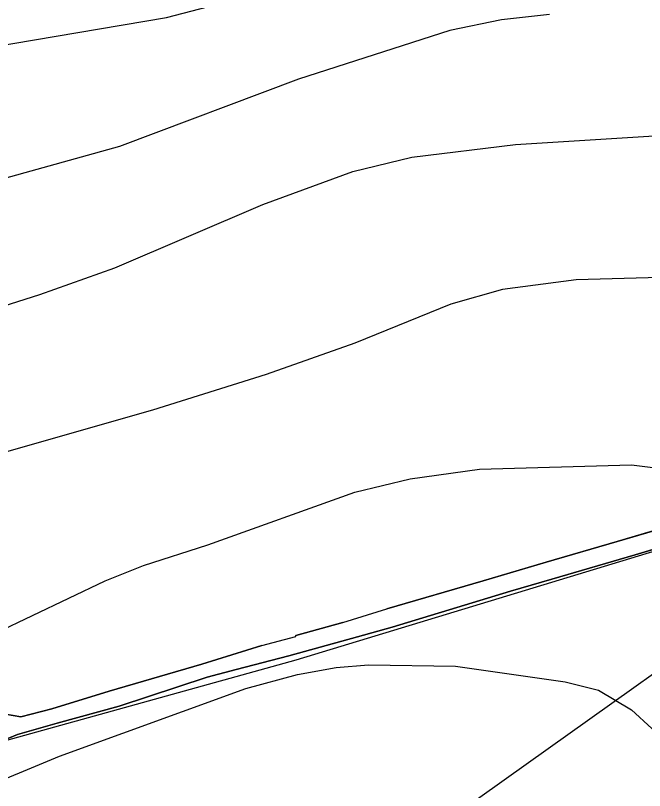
# Model space of a CAD drawing. Extents: x -662620 to -656370, y -1067090 to -1062990.
# Drawn here: x -658438.7 to -658244, y -1065447 to -1065207 of the extents above; entities that cross this region are included whole.
import ezdxf

# ---------------------------------------------------------------- set-up
doc = ezdxf.new("R2010")
doc.units = 0
for name, color, linetype in [('Agrotechnicka_opatreni_hrazkovani_a_dulkovani__mulcovani', 7, 'Continuous'), ('ELEK__VEDENÍ_VN_-_NADZEMNÍ', 7, 'Continuous'), ('OBVOD_PÚ', 7, 'Continuous'), ('ORNÁ_PŮDA_-_STÁVAJÍCÍ', 7, 'Continuous'), ('OSTATNÍ_PLOCHA_-_STÁVAJÍCÍ', 7, 'Continuous'), ('VRSTEVNICE_ZDŮRAZNĚNÁ', 7, 'Continuous'), ('VRSTEVNICE_ZÁKLADNÍ', 7, 'Continuous')]:
    doc.layers.add(name, color=color, linetype=linetype)

msp = doc.modelspace()

# ---------------------------------------------------------------- linework, layer by layer
at = {"layer": 'Agrotechnicka_opatreni_hrazkovani_a_dulkovani__mulcovani'}
msp.add_lwpolyline([(-658442.44, -1065523.3), (-658443.3, -1065431.9), (-658351.8, -1065406.5), (-658174.8, -1065352.7), (-658175.8, -1065348.4), (-658137.9, -1065336.7), (-658101.39, -1065325.05), (-657977.61, -1065291.39), (-657955.7, -1065285), (-657886.54, -1065253.17), (-657902.2, -1065289.3), (-657944.34, -1065374.26), (-657952.2, -1065387.5), (-657958.74, -1065388.45), (-657979.2, -1065393.9), (-658107.1, -1065431), (-658344.5, -1065496.2)], close=True, dxfattribs=at)
at = {"layer": 'ELEK__VEDENÍ_VN_-_NADZEMNÍ'}
msp.add_lwpolyline([(-658431.73, -1065546.01), (-658402.37, -1065525.35), (-658362.82, -1065497.28), (-658280.56, -1065438.78), (-658207.8, -1065387.04), (-658166.37, -1065373.74)], dxfattribs=at)
at = {"layer": 'OBVOD_PÚ'}
for points in [[(-658229.45, -1065363.09), (-658252.46, -1065369.9)], [(-658252.46, -1065369.9), (-658274.41, -1065376.27)], [(-658274.41, -1065376.27), (-658293.91, -1065382.07)], [(-658293.91, -1065382.07), (-658323.72, -1065390.72)], [(-658337.4, -1065394.94), (-658323.72, -1065390.72)], [(-658337.4, -1065394.94), (-658351.92, -1065398.99)], [(-658362.46, -1065402.1), (-658351.9, -1065399.25)], [(-658351.9, -1065399.25), (-658351.92, -1065398.99)], [(-658362.46, -1065402.1), (-658381.01, -1065407.82)], [(-658381.01, -1065407.82), (-658409.7, -1065416.19)], [(-658409.7, -1065416.19), (-658427.54, -1065421.68)], [(-658427.54, -1065421.68), (-658437.08, -1065424.19)], [(-658437.08, -1065424.19), (-658441.85, -1065423.28)]]:
    msp.add_lwpolyline(points, dxfattribs=at)
at = {"layer": 'ORNÁ_PŮDA_-_STÁVAJÍCÍ'}
for p, q in [((-658246.87, -1065373.99), (-658227.45, -1065368.23)), ((-658272.7, -1065381.51), (-658246.87, -1065373.99)), ((-658285.43, -1065385.19), (-658272.7, -1065381.51)), ((-658292.56, -1065387.44), (-658285.43, -1065385.19)), ((-658322.13, -1065396.39), (-658292.56, -1065387.44)), ((-658332.87, -1065399.36), (-658322.13, -1065396.39)), ((-658354.08, -1065405.26), (-658332.87, -1065399.36)), ((-658370.43, -1065409.51), (-658354.08, -1065405.26)), ((-658379.35, -1065411.83), (-658370.43, -1065409.51)), ((-658406.66, -1065420.81), (-658379.35, -1065411.83)), ((-658425.81, -1065426.11), (-658406.66, -1065420.81)), ((-658438.13, -1065429.64), (-658425.81, -1065426.11)), ((-658442.36, -1065431.39), (-658438.13, -1065429.64))]:
    msp.add_line(p, q, dxfattribs=at)
msp.add_lwpolyline([(-658442.36, -1065431.39), (-658438.13, -1065429.64), (-658425.81, -1065426.11), (-658406.66, -1065420.81), (-658379.35, -1065411.83), (-658370.43, -1065409.51), (-658354.08, -1065405.26), (-658332.87, -1065399.36), (-658322.13, -1065396.39), (-658292.56, -1065387.44), (-658285.43, -1065385.19), (-658272.7, -1065381.51), (-658246.87, -1065373.99), (-658227.45, -1065368.23)], dxfattribs=at)
at = {"layer": 'OSTATNÍ_PLOCHA_-_STÁVAJÍCÍ'}
for p, q in [((-658252.46, -1065369.9), (-658229.45, -1065363.09)), ((-658252.46, -1065369.9), (-658229.45, -1065363.09)), ((-658227.45, -1065368.23), (-658246.87, -1065373.99)), ((-658227.45, -1065368.23), (-658246.87, -1065373.99)), ((-658274.41, -1065376.27), (-658252.46, -1065369.9)), ((-658274.41, -1065376.27), (-658252.46, -1065369.9)), ((-658246.87, -1065373.99), (-658272.7, -1065381.51)), ((-658246.87, -1065373.99), (-658272.7, -1065381.51)), ((-658293.91, -1065382.07), (-658274.41, -1065376.27)), ((-658293.91, -1065382.07), (-658274.41, -1065376.27)), ((-658323.72, -1065390.72), (-658293.91, -1065382.07)), ((-658323.72, -1065390.72), (-658293.91, -1065382.07)), ((-658272.7, -1065381.51), (-658285.43, -1065385.19)), ((-658272.7, -1065381.51), (-658285.43, -1065385.19)), ((-658285.43, -1065385.19), (-658292.56, -1065387.44)), ((-658285.43, -1065385.19), (-658292.56, -1065387.44)), ((-658292.56, -1065387.44), (-658322.13, -1065396.39)), ((-658292.56, -1065387.44), (-658322.13, -1065396.39)), ((-658337.4, -1065394.94), (-658323.72, -1065390.72)), ((-658337.4, -1065394.94), (-658323.72, -1065390.72)), ((-658351.92, -1065398.99), (-658337.4, -1065394.94)), ((-658351.92, -1065398.99), (-658337.4, -1065394.94)), ((-658322.13, -1065396.39), (-658332.87, -1065399.36)), ((-658322.13, -1065396.39), (-658332.87, -1065399.36)), ((-658362.46, -1065402.1), (-658351.9, -1065399.25)), ((-658362.46, -1065402.1), (-658351.9, -1065399.25)), ((-658332.87, -1065399.36), (-658354.08, -1065405.26)), ((-658332.87, -1065399.36), (-658354.08, -1065405.26)), ((-658351.9, -1065399.25), (-658351.92, -1065398.99)), ((-658351.9, -1065399.25), (-658351.92, -1065398.99)), ((-658381.01, -1065407.82), (-658362.46, -1065402.1)), ((-658381.01, -1065407.82), (-658362.46, -1065402.1)), ((-658354.08, -1065405.26), (-658370.43, -1065409.51)), ((-658354.08, -1065405.26), (-658370.43, -1065409.51)), ((-658409.7, -1065416.19), (-658381.01, -1065407.82)), ((-658409.7, -1065416.19), (-658381.01, -1065407.82)), ((-658370.43, -1065409.51), (-658379.35, -1065411.83)), ((-658370.43, -1065409.51), (-658379.35, -1065411.83)), ((-658379.35, -1065411.83), (-658406.66, -1065420.81)), ((-658379.35, -1065411.83), (-658406.66, -1065420.81)), ((-658427.54, -1065421.68), (-658409.7, -1065416.19)), ((-658427.54, -1065421.68), (-658409.7, -1065416.19)), ((-658437.08, -1065424.19), (-658427.54, -1065421.68)), ((-658437.08, -1065424.19), (-658427.54, -1065421.68)), ((-658406.66, -1065420.81), (-658425.81, -1065426.11)), ((-658406.66, -1065420.81), (-658425.81, -1065426.11)), ((-658441.85, -1065423.28), (-658437.08, -1065424.19)), ((-658441.85, -1065423.28), (-658437.08, -1065424.19)), ((-658425.81, -1065426.11), (-658438.13, -1065429.64)), ((-658425.81, -1065426.11), (-658438.13, -1065429.64)), ((-658438.13, -1065429.64), (-658442.36, -1065431.39)), ((-658438.13, -1065429.64), (-658442.36, -1065431.39))]:
    msp.add_line(p, q, dxfattribs=at)
for points in [[(-658441.85, -1065423.28), (-658437.08, -1065424.19), (-658427.54, -1065421.68), (-658409.7, -1065416.19), (-658381.01, -1065407.82), (-658362.46, -1065402.1), (-658351.9, -1065399.25), (-658351.92, -1065398.99), (-658337.4, -1065394.94), (-658323.72, -1065390.72), (-658293.91, -1065382.07), (-658274.41, -1065376.27), (-658252.46, -1065369.9), (-658229.45, -1065363.09)], [(-658441.85, -1065423.28), (-658437.08, -1065424.19), (-658427.54, -1065421.68), (-658409.7, -1065416.19), (-658381.01, -1065407.82), (-658362.46, -1065402.1), (-658351.9, -1065399.25), (-658351.92, -1065398.99), (-658337.4, -1065394.94), (-658323.72, -1065390.72), (-658293.91, -1065382.07), (-658274.41, -1065376.27), (-658252.46, -1065369.9), (-658229.45, -1065363.09)], [(-658227.45, -1065368.23), (-658246.87, -1065373.99), (-658272.7, -1065381.51), (-658285.43, -1065385.19), (-658292.56, -1065387.44), (-658322.13, -1065396.39), (-658332.87, -1065399.36), (-658354.08, -1065405.26), (-658370.43, -1065409.51), (-658379.35, -1065411.83), (-658406.66, -1065420.81), (-658425.81, -1065426.11), (-658438.13, -1065429.64), (-658442.36, -1065431.39)], [(-658227.45, -1065368.23), (-658246.87, -1065373.99), (-658272.7, -1065381.51), (-658285.43, -1065385.19), (-658292.56, -1065387.44), (-658322.13, -1065396.39), (-658332.87, -1065399.36), (-658354.08, -1065405.26), (-658370.43, -1065409.51), (-658379.35, -1065411.83), (-658406.66, -1065420.81), (-658425.81, -1065426.11), (-658438.13, -1065429.64), (-658442.36, -1065431.39)]]:
    msp.add_lwpolyline(points, dxfattribs=at)
at = {"layer": 'VRSTEVNICE_ZDŮRAZNĚNÁ'}
msp.add_lwpolyline([(-658456.04, -1065403.49), (-658411.02, -1065382.05), (-658399.15, -1065377.33), (-658379.14, -1065370.9), (-658333.69, -1065354.6), (-658316.54, -1065350.46), (-658295.1, -1065347.46), (-658247.93, -1065346.17), (-658230.78, -1065348.32), (-658220.49, -1065350.32), (-658199.9, -1065357.32), (-658186.18, -1065364.32), (-658172.46, -1065372.47), (-658165.89, -1065377.76), (-658159.17, -1065385.05), (-658156.6, -1065388.77), (-658155.17, -1065389.19), (-658155.31, -1065390.77), (-658152.02, -1065396.77), (-658148.16, -1065407.06), (-658146.16, -1065417.35), (-658145.59, -1065424.21), (-658145.88, -1065434.79), (-658143.73, -1065451.94)], dxfattribs=at)
at = {"layer": 'VRSTEVNICE_ZÁKLADNÍ'}
for points in [[(-658610.82, -1065235.21), (-658586.68, -1065232.68), (-658523.22, -1065229.54), (-658492.34, -1065225.97), (-658453.75, -1065218.1), (-658392, -1065207.67), (-658343.12, -1065194.81)], [(-658610.82, -1065235.21), (-658586.68, -1065232.68), (-658523.22, -1065229.54), (-658492.34, -1065225.97), (-658453.75, -1065218.1), (-658392, -1065207.67), (-658343.12, -1065194.81)], [(-658273.37, -1065206.67), (-658288.24, -1065208.38), (-658304.25, -1065211.67), (-658351.13, -1065226.68), (-658406.58, -1065247.55), (-658530.94, -1065282.14), (-658548.09, -1065285.57), (-658593.54, -1065291.57), (-658640.42, -1065301), (-658662.15, -1065304.72), (-658739.9, -1065315.01), (-658774.21, -1065322.3), (-658791.22, -1065325.3)], [(-658273.37, -1065206.67), (-658288.24, -1065208.38), (-658304.25, -1065211.67), (-658351.13, -1065226.68), (-658406.58, -1065247.55), (-658530.94, -1065282.14), (-658548.09, -1065285.57), (-658593.54, -1065291.57), (-658640.42, -1065301), (-658662.15, -1065304.72), (-658739.9, -1065315.01), (-658774.21, -1065322.3), (-658791.22, -1065325.3)], [(-658462.76, -1065303.43), (-658431.17, -1065293.43), (-658408.01, -1065285.14), (-658362.13, -1065265.56), (-658334.26, -1065255.27), (-658315.96, -1065250.84), (-658283.95, -1065246.98), (-658224.49, -1065243.26)], [(-658462.76, -1065303.43), (-658431.17, -1065293.43), (-658408.01, -1065285.14), (-658362.13, -1065265.56), (-658334.26, -1065255.27), (-658315.96, -1065250.84), (-658283.95, -1065246.98), (-658224.49, -1065243.26)], [(-658110.14, -1065469.38), (-658115.57, -1065440.79), (-658116.57, -1065427.93), (-658114.86, -1065390.2), (-658117.57, -1065371.61), (-658121.43, -1065358.75), (-658124.58, -1065351.6), (-658132.15, -1065338.74), (-658140.16, -1065328.31), (-658152.88, -1065315.44), (-658160.6, -1065309.44), (-658170.17, -1065303.15), (-658180.18, -1065298.15), (-658191.9, -1065293.86), (-658206.76, -1065290.57), (-658235.35, -1065288), (-658265.08, -1065288.86), (-658287.95, -1065291.86), (-658303.96, -1065296.43), (-658333.69, -1065308.44), (-658361.13, -1065318.16), (-658396.29, -1065329.16), (-658477.76, -1065352.46)], [(-658110.14, -1065469.38), (-658115.57, -1065440.79), (-658116.57, -1065427.93), (-658114.86, -1065390.2), (-658117.57, -1065371.61), (-658121.43, -1065358.75), (-658124.58, -1065351.6), (-658132.15, -1065338.74), (-658140.16, -1065328.31), (-658152.88, -1065315.44), (-658160.6, -1065309.44), (-658170.17, -1065303.15), (-658180.18, -1065298.15), (-658191.9, -1065293.86), (-658206.76, -1065290.57), (-658235.35, -1065288), (-658265.08, -1065288.86), (-658287.95, -1065291.86), (-658303.96, -1065296.43), (-658333.69, -1065308.44), (-658361.13, -1065318.16), (-658396.29, -1065329.16), (-658477.76, -1065352.46)], [(-658451.75, -1065447.37), (-658425.17, -1065436.36), (-658367.42, -1065415.35), (-658351.41, -1065411.06), (-658339.41, -1065408.92), (-658329.4, -1065408.06), (-658302.53, -1065408.49), (-658268.51, -1065413.35), (-658258.22, -1065415.92), (-658247.93, -1065421.93), (-658235.35, -1065433.5), (-658226.92, -1065443.65), (-658213.34, -1065461.95), (-658197.9, -1065486.53), (-658193.47, -1065495.11), (-658188.76, -1065506.54), (-658182.18, -1065527.98), (-658177.46, -1065552.28), (-658173.18, -1065590.87), (-658172.32, -1065603.74), (-658172.32, -1065619.46), (-658173.46, -1065638.04), (-658177.61, -1065666.63), (-658184.75, -1065698.07)], [(-658451.75, -1065447.37), (-658425.17, -1065436.36), (-658367.42, -1065415.35), (-658351.41, -1065411.06), (-658339.41, -1065408.92), (-658329.4, -1065408.06), (-658302.53, -1065408.49), (-658268.51, -1065413.35), (-658258.22, -1065415.92), (-658247.93, -1065421.93), (-658235.35, -1065433.5), (-658226.92, -1065443.65), (-658213.34, -1065461.95), (-658197.9, -1065486.53), (-658193.47, -1065495.11), (-658188.76, -1065506.54), (-658182.18, -1065527.98), (-658177.46, -1065552.28), (-658173.18, -1065590.87), (-658172.32, -1065603.74), (-658172.32, -1065619.46), (-658173.46, -1065638.04), (-658177.61, -1065666.63), (-658184.75, -1065698.07)]]:
    msp.add_lwpolyline(points, dxfattribs=at)

doc.saveas('drawing.dxf')
